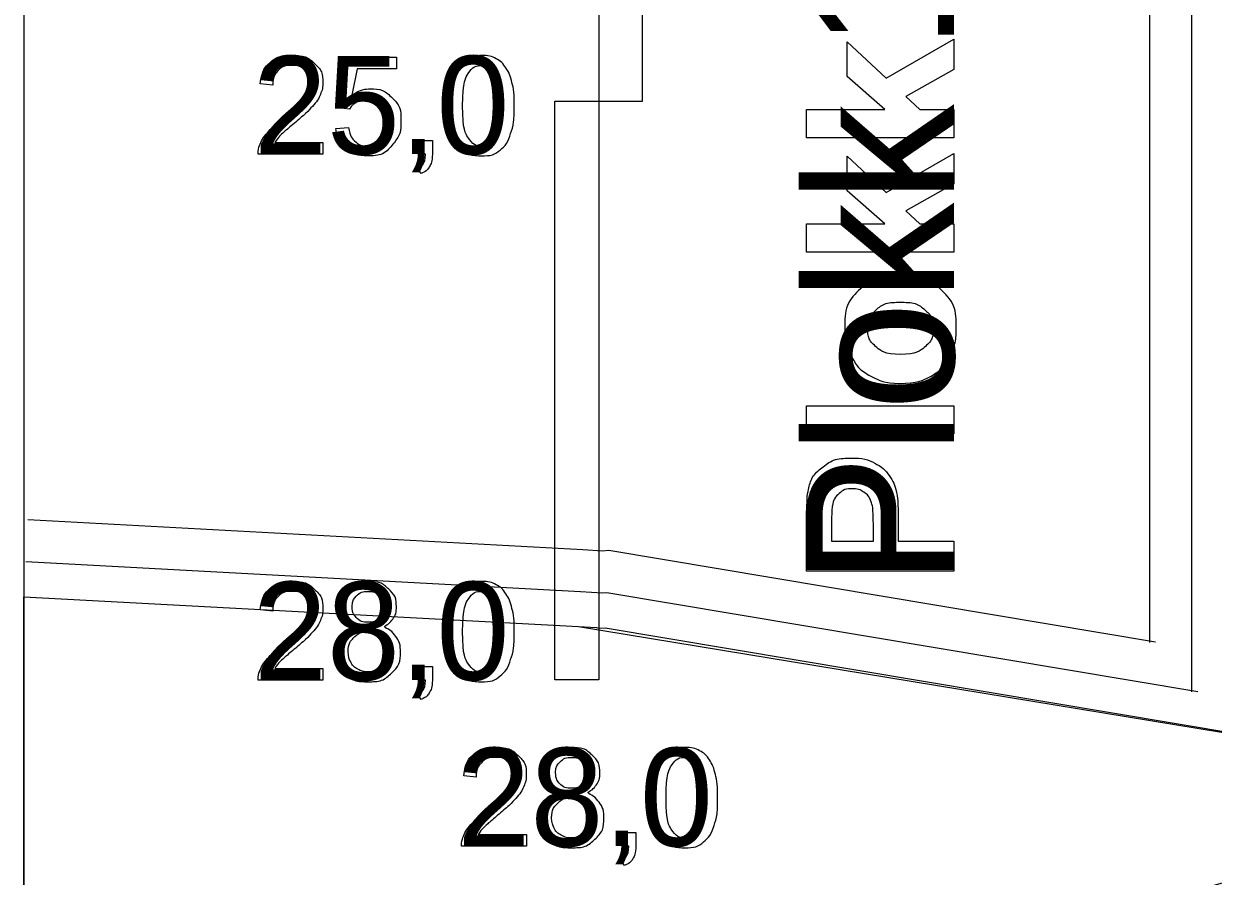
# Model space of a CAD drawing. Extents: x 700746 to 706058, y 6570320 to 6580460.
# Drawn here: x 704540 to 704607.9, y 6575746.9 to 6575795.5 of the extents above; entities that cross this region are included whole.
import ezdxf

# ---------------------------------------------------------------- set-up
doc = ezdxf.new("R2010")
doc.units = 0
for name, color, linetype in [('Default', 7, 'Continuous'), ('GEOLPUNKT', 7, 'Continuous'), ('illumineerimisjooned', 7, 'Continuous'), ('Plokid', 7, 'Continuous'), ('Täide', 7, 'Continuous')]:
    doc.layers.add(name, color=color, linetype=linetype)

msp = doc.modelspace()

# ---------------------------------------------------------------- linework, layer by layer
at = {"layer": 'Default'}
msp.add_lwpolyline([(704540.047, 6575762.815), (704571.683, 6575761.115), (704572.709, 6575761.053), (704572.839, 6575761.016), (704572.847, 6575761.014), (704573.202, 6575761.039), (704627.456, 6575751.954)], dxfattribs=at)
at = {"layer": 'GEOLPUNKT'}
for points in [[(704572.839, 6575817.566), (704572.839, 6575758.071)], [(704558.618, 6575790.624), (704557.973, 6575790.709), (704558.515, 6575793.586), (704561.298, 6575793.586), (704561.298, 6575792.929), (704559.065, 6575792.929), (704558.763, 6575791.426)], [(704554.247, 6575791.99), (704553.538, 6575792.062)], [(704557.849, 6575789.527), (704558.571, 6575789.587)], [(704557.111, 6575788.72), (704557.111, 6575788.059), (704553.41, 6575788.059)], [(704554.366, 6575788.72), (704557.111, 6575788.72)], [(704562.57, 6575788.059), (704562.57, 6575788.84), (704563.351, 6575788.84), (704563.351, 6575788.059)], [(704562.959, 6575788.059), (704562.57, 6575788.059)], [(704562.715, 6575786.949), (704562.523, 6575787.243)], [(704554.247, 6575761.99), (704553.538, 6575762.062)], [(704557.111, 6575758.72), (704557.111, 6575758.059), (704553.41, 6575758.059)], [(704554.366, 6575758.72), (704557.111, 6575758.72)], [(704562.57, 6575758.059), (704562.57, 6575758.84), (704563.351, 6575758.84), (704563.351, 6575758.059)], [(704562.959, 6575758.059), (704562.57, 6575758.059)], [(704562.715, 6575756.949), (704562.523, 6575757.243)], [(704565.852, 6575752.52), (704565.144, 6575752.592)], [(704568.716, 6575749.25), (704568.716, 6575748.589), (704565.016, 6575748.589)], [(704565.971, 6575749.25), (704568.716, 6575749.25)], [(704574.175, 6575748.589), (704574.175, 6575749.37), (704574.956, 6575749.37), (704574.956, 6575748.589)], [(704574.564, 6575748.589), (704574.175, 6575748.589)], [(704574.32, 6575747.479), (704574.128, 6575747.773)]]:
    msp.add_lwpolyline(points, dxfattribs=at)
for points in [[(704575.339, 6575811.071), (704572.839, 6575811.071), (704572.839, 6575791.071), (704575.339, 6575791.071)], [(704570.339, 6575791.071), (704572.839, 6575791.071), (704572.839, 6575758.071), (704570.339, 6575758.071)]]:
    msp.add_lwpolyline(points, close=True, dxfattribs=at)
for points in [[(704553.538, 6575792.062), (704553.611, 6575792.852), (704554.085, 6575793.266), (704554.558, 6575793.68), (704555.357, 6575793.68), (704556.163, 6575793.68), (704556.632, 6575793.233), (704557.102, 6575792.787), (704557.102, 6575792.126), (704557.102, 6575791.79), (704556.965, 6575791.466), (704556.828, 6575791.141), (704556.509, 6575790.783), (704556.19, 6575790.424), (704555.451, 6575789.797), (704554.832, 6575789.278), (704554.656, 6575789.093), (704554.481, 6575788.907), (704554.366, 6575788.72)], [(704564.371, 6575790.82), (704564.371, 6575791.813), (704564.575, 6575792.419), (704564.78, 6575793.026), (704565.182, 6575793.353), (704565.585, 6575793.68), (704566.196, 6575793.68), (704566.646, 6575793.68), (704566.987, 6575793.499), (704567.328, 6575793.317), (704567.548, 6575792.976), (704567.769, 6575792.634), (704567.895, 6575792.143), (704568.021, 6575791.653), (704568.021, 6575790.82), (704568.021, 6575789.836), (704567.818, 6575789.229), (704567.616, 6575788.623), (704567.213, 6575788.294), (704566.81, 6575787.965), (704566.196, 6575787.965), (704565.387, 6575787.965), (704564.925, 6575788.543), (704564.371, 6575789.244), (704564.371, 6575790.82)], [(704553.41, 6575788.059), (704553.403, 6575788.307), (704553.491, 6575788.537), (704553.632, 6575788.915), (704553.944, 6575789.282), (704554.255, 6575789.648), (704554.843, 6575790.129), (704555.754, 6575790.878), (704556.074, 6575791.315), (704556.394, 6575791.752), (704556.394, 6575792.143), (704556.394, 6575792.551), (704556.102, 6575792.832), (704555.81, 6575793.112), (704555.341, 6575793.112), (704554.846, 6575793.112), (704554.548, 6575792.815), (704554.251, 6575792.517), (704554.247, 6575791.99)], [(704565.08, 6575790.82), (704565.08, 6575789.439), (704565.402, 6575788.984), (704565.724, 6575788.528), (704566.196, 6575788.528), (704566.668, 6575788.528), (704566.99, 6575788.986), (704567.312, 6575789.443), (704567.312, 6575790.82), (704567.312, 6575792.203), (704566.991, 6575792.658), (704566.669, 6575793.112), (704566.188, 6575793.112), (704565.716, 6575793.112), (704565.433, 6575792.711), (704565.08, 6575792.199), (704565.08, 6575790.82)], [(704558.763, 6575791.426), (704559.267, 6575791.776), (704559.821, 6575791.776), (704560.554, 6575791.776), (704561.059, 6575791.268), (704561.563, 6575790.759), (704561.563, 6575789.96), (704561.563, 6575789.2), (704561.12, 6575788.645), (704560.581, 6575787.965), (704559.649, 6575787.965), (704558.885, 6575787.965), (704558.401, 6575788.393), (704557.918, 6575788.82), (704557.849, 6575789.527)], [(704558.571, 6575789.587), (704558.651, 6575789.059), (704558.942, 6575788.794), (704559.233, 6575788.528), (704559.648, 6575788.528), (704560.148, 6575788.528), (704560.49, 6575788.903), (704560.833, 6575789.279), (704560.833, 6575789.899), (704560.833, 6575790.489), (704560.504, 6575790.83), (704560.175, 6575791.17), (704559.637, 6575791.17), (704559.303, 6575791.17), (704559.037, 6575791.018), (704558.77, 6575790.866), (704558.618, 6575790.624)], [(704562.523, 6575787.243), (704562.741, 6575787.339), (704562.844, 6575787.525), (704562.947, 6575787.71), (704562.959, 6575788.059)], [(704563.351, 6575788.059), (704563.351, 6575787.626), (704563.199, 6575787.36), (704563.046, 6575787.094), (704562.715, 6575786.949)], [(704553.538, 6575762.062), (704553.611, 6575762.852), (704554.085, 6575763.266), (704554.558, 6575763.68), (704555.357, 6575763.68), (704556.163, 6575763.68), (704556.632, 6575763.233), (704557.102, 6575762.787), (704557.102, 6575762.126), (704557.102, 6575761.79), (704556.965, 6575761.466), (704556.828, 6575761.141), (704556.509, 6575760.783), (704556.19, 6575760.424), (704555.451, 6575759.797), (704554.832, 6575759.278), (704554.656, 6575759.093), (704554.481, 6575758.907), (704554.366, 6575758.72)], [(704558.912, 6575761.098), (704558.482, 6575761.254), (704558.274, 6575761.544), (704558.067, 6575761.834), (704558.067, 6575762.238), (704558.067, 6575762.849), (704558.506, 6575763.264), (704558.944, 6575763.68), (704559.673, 6575763.68), (704560.405, 6575763.68), (704560.852, 6575763.255), (704561.298, 6575762.83), (704561.298, 6575762.219), (704561.298, 6575761.83), (704561.093, 6575761.542), (704560.889, 6575761.254), (704560.472, 6575761.098), (704560.989, 6575760.93), (704561.259, 6575760.555), (704561.529, 6575760.181), (704561.529, 6575759.661), (704561.529, 6575758.943), (704561.021, 6575758.454), (704560.513, 6575757.965), (704559.685, 6575757.965), (704558.856, 6575757.965), (704558.348, 6575758.456), (704557.841, 6575758.947), (704557.841, 6575759.68), (704557.841, 6575760.227), (704558.119, 6575760.596), (704558.398, 6575760.964), (704558.912, 6575761.098)], [(704564.371, 6575760.82), (704564.371, 6575761.813), (704564.575, 6575762.419), (704564.78, 6575763.026), (704565.182, 6575763.353), (704565.585, 6575763.68), (704566.196, 6575763.68), (704566.646, 6575763.68), (704566.987, 6575763.499), (704567.328, 6575763.317), (704567.548, 6575762.976), (704567.769, 6575762.634), (704567.895, 6575762.143), (704568.021, 6575761.653), (704568.021, 6575760.82), (704568.021, 6575759.836), (704567.818, 6575759.229), (704567.616, 6575758.623), (704567.213, 6575758.294), (704566.81, 6575757.965), (704566.196, 6575757.965), (704565.387, 6575757.965), (704564.925, 6575758.543), (704564.371, 6575759.244), (704564.371, 6575760.82)], [(704553.41, 6575758.059), (704553.403, 6575758.307), (704553.491, 6575758.537), (704553.632, 6575758.915), (704553.944, 6575759.282), (704554.255, 6575759.648), (704554.843, 6575760.129), (704555.754, 6575760.878), (704556.074, 6575761.315), (704556.394, 6575761.752), (704556.394, 6575762.143), (704556.394, 6575762.551), (704556.102, 6575762.832), (704555.81, 6575763.112), (704555.341, 6575763.112), (704554.846, 6575763.112), (704554.548, 6575762.815), (704554.251, 6575762.517), (704554.247, 6575761.99)], [(704558.775, 6575762.262), (704558.775, 6575761.866), (704559.029, 6575761.614), (704559.282, 6575761.362), (704559.69, 6575761.362), (704560.087, 6575761.362), (704560.338, 6575761.612), (704560.59, 6575761.862), (704560.59, 6575762.224), (704560.59, 6575762.602), (704560.331, 6575762.859), (704560.072, 6575763.117), (704559.682, 6575763.117), (704559.289, 6575763.117), (704559.032, 6575762.865), (704558.775, 6575762.613), (704558.775, 6575762.262)], [(704565.08, 6575760.82), (704565.08, 6575759.439), (704565.402, 6575758.984), (704565.724, 6575758.528), (704566.196, 6575758.528), (704566.668, 6575758.528), (704566.99, 6575758.986), (704567.312, 6575759.443), (704567.312, 6575760.82), (704567.312, 6575762.203), (704566.991, 6575762.658), (704566.669, 6575763.112), (704566.188, 6575763.112), (704565.716, 6575763.112), (704565.433, 6575762.711), (704565.08, 6575762.199), (704565.08, 6575760.82)], [(704558.549, 6575759.675), (704558.549, 6575759.381), (704558.687, 6575759.105), (704558.825, 6575758.83), (704559.1, 6575758.679), (704559.375, 6575758.528), (704559.69, 6575758.528), (704560.183, 6575758.528), (704560.502, 6575758.846), (704560.82, 6575759.163), (704560.82, 6575759.652), (704560.82, 6575760.149), (704560.492, 6575760.474), (704560.164, 6575760.799), (704559.667, 6575760.799), (704559.182, 6575760.799), (704558.866, 6575760.478), (704558.549, 6575760.157), (704558.549, 6575759.675)], [(704562.523, 6575757.243), (704562.741, 6575757.339), (704562.844, 6575757.525), (704562.947, 6575757.71), (704562.959, 6575758.059)], [(704563.351, 6575758.059), (704563.351, 6575757.626), (704563.199, 6575757.36), (704563.046, 6575757.094), (704562.715, 6575756.949)], [(704565.144, 6575752.592), (704565.216, 6575753.382), (704565.69, 6575753.796), (704566.164, 6575754.21), (704566.962, 6575754.21), (704567.768, 6575754.21), (704568.238, 6575753.763), (704568.708, 6575753.317), (704568.708, 6575752.656), (704568.708, 6575752.32), (704568.57, 6575751.996), (704568.433, 6575751.671), (704568.114, 6575751.312), (704567.796, 6575750.954), (704567.056, 6575750.327), (704566.437, 6575749.808), (704566.262, 6575749.623), (704566.086, 6575749.437), (704565.971, 6575749.25)], [(704570.517, 6575751.628), (704570.087, 6575751.784), (704569.88, 6575752.074), (704569.672, 6575752.364), (704569.672, 6575752.768), (704569.672, 6575753.379), (704570.111, 6575753.794), (704570.55, 6575754.21), (704571.278, 6575754.21), (704572.011, 6575754.21), (704572.457, 6575753.785), (704572.903, 6575753.359), (704572.903, 6575752.749), (704572.903, 6575752.36), (704572.699, 6575752.072), (704572.494, 6575751.784), (704572.077, 6575751.628), (704572.594, 6575751.46), (704572.864, 6575751.085), (704573.134, 6575750.711), (704573.134, 6575750.191), (704573.134, 6575749.473), (704572.626, 6575748.984), (704572.118, 6575748.495), (704571.29, 6575748.495), (704570.462, 6575748.495), (704569.954, 6575748.986), (704569.446, 6575749.477), (704569.446, 6575750.21), (704569.446, 6575750.757), (704569.724, 6575751.125), (704570.003, 6575751.494), (704570.517, 6575751.628)], [(704575.977, 6575751.35), (704575.977, 6575752.343), (704576.181, 6575752.949), (704576.385, 6575753.555), (704576.788, 6575753.883), (704577.19, 6575754.21), (704577.801, 6575754.21), (704578.252, 6575754.21), (704578.593, 6575754.029), (704578.933, 6575753.847), (704579.154, 6575753.506), (704579.374, 6575753.164), (704579.5, 6575752.673), (704579.626, 6575752.183), (704579.626, 6575751.35), (704579.626, 6575750.365), (704579.424, 6575749.759), (704579.221, 6575749.153), (704578.819, 6575748.824), (704578.416, 6575748.495), (704577.801, 6575748.495), (704576.992, 6575748.495), (704576.53, 6575749.073), (704575.977, 6575749.774), (704575.977, 6575751.35)], [(704565.016, 6575748.589), (704565.008, 6575748.837), (704565.096, 6575749.067), (704565.237, 6575749.445), (704565.549, 6575749.812), (704565.861, 6575750.178), (704566.448, 6575750.659), (704567.36, 6575751.408), (704567.679, 6575751.845), (704567.999, 6575752.282), (704567.999, 6575752.673), (704567.999, 6575753.081), (704567.707, 6575753.362), (704567.416, 6575753.642), (704566.947, 6575753.642), (704566.451, 6575753.642), (704566.153, 6575753.344), (704565.856, 6575753.047), (704565.852, 6575752.52)], [(704570.381, 6575752.792), (704570.381, 6575752.396), (704570.634, 6575752.144), (704570.887, 6575751.892), (704571.295, 6575751.892), (704571.692, 6575751.892), (704571.944, 6575752.142), (704572.195, 6575752.392), (704572.195, 6575752.754), (704572.195, 6575753.132), (704571.936, 6575753.389), (704571.677, 6575753.647), (704571.288, 6575753.647), (704570.895, 6575753.647), (704570.638, 6575753.395), (704570.381, 6575753.143), (704570.381, 6575752.792)], [(704576.685, 6575751.35), (704576.685, 6575749.969), (704577.007, 6575749.514), (704577.329, 6575749.058), (704577.801, 6575749.058), (704578.274, 6575749.058), (704578.596, 6575749.516), (704578.917, 6575749.973), (704578.917, 6575751.35), (704578.917, 6575752.733), (704578.596, 6575753.188), (704578.275, 6575753.642), (704577.794, 6575753.642), (704577.321, 6575753.642), (704577.038, 6575753.241), (704576.685, 6575752.729), (704576.685, 6575751.35)], [(704570.155, 6575750.205), (704570.155, 6575749.911), (704570.292, 6575749.635), (704570.43, 6575749.36), (704570.705, 6575749.209), (704570.98, 6575749.058), (704571.296, 6575749.058), (704571.788, 6575749.058), (704572.107, 6575749.375), (704572.425, 6575749.693), (704572.425, 6575750.182), (704572.425, 6575750.679), (704572.097, 6575751.004), (704571.769, 6575751.329), (704571.273, 6575751.329), (704570.788, 6575751.329), (704570.471, 6575751.008), (704570.155, 6575750.687), (704570.155, 6575750.205)], [(704574.128, 6575747.773), (704574.346, 6575747.869), (704574.449, 6575748.055), (704574.552, 6575748.24), (704574.564, 6575748.589)], [(704574.956, 6575748.589), (704574.956, 6575748.156), (704574.804, 6575747.89), (704574.652, 6575747.624), (704574.32, 6575747.479)]]:
    msp.add_open_spline(points, degree=3, dxfattribs=at)
at = {"layer": 'illumineerimisjooned'}
msp.add_line((704606.68, 6575757.395), (704606.68, 6575810.387), dxfattribs=at)
msp.add_lwpolyline([(704540.154, 6575764.813), (704571.797, 6575763.112), (704573.053, 6575763.036), (704573.06, 6575763.034), (704573.298, 6575763.051), (704607.01, 6575757.406)], dxfattribs=at)
at = {"layer": 'Plokid'}
msp.add_line((704604.28, 6575760.196), (704604.28, 6575819.349), dxfattribs=at)
for points in [[(704593.1, 6575788.993), (704584.7, 6575788.993), (704584.7, 6575790.607), (704589.155, 6575790.607), (704587.011, 6575792.486), (704587.011, 6575794.47), (704589.239, 6575792.391), (704593.1, 6575794.618), (704593.1, 6575792.883), (704590.363, 6575791.35), (704591.151, 6575790.607), (704593.1, 6575790.607), (704593.1, 6575788.993)], [(704593.1, 6575782.469), (704584.7, 6575782.469), (704584.7, 6575784.083), (704589.155, 6575784.083), (704587.011, 6575785.962), (704587.011, 6575787.946), (704589.239, 6575785.867), (704593.1, 6575788.094), (704593.1, 6575786.359), (704590.363, 6575784.826), (704591.151, 6575784.083), (704593.1, 6575784.083), (704593.1, 6575782.469)], [(704593.1, 6575772.097), (704584.7, 6575772.097), (704584.7, 6575773.711), (704593.1, 6575773.711), (704593.1, 6575772.097)], [(704540.283, 6575767.209), (704571.933, 6575765.508), (704573.061, 6575765.44), (704573.412, 6575765.465), (704604.61, 6575760.241)], [(704593.1, 6575764.28), (704584.7, 6575764.28), (704584.7, 6575767.001)], [(704586.121, 6575765.976), (704588.509, 6575765.976), (704588.509, 6575766.904)], [(704586.121, 6575766.796), (704586.121, 6575765.976)], [(704589.931, 6575767.082), (704589.931, 6575765.976), (704593.1, 6575765.976), (704593.1, 6575764.28)]]:
    msp.add_lwpolyline(points, dxfattribs=at)
for points in [[(704589.97, 6575774.978), (704589.168, 6575774.978), (704588.417, 6575775.374), (704587.667, 6575775.77), (704587.272, 6575776.496), (704586.877, 6575777.221), (704586.877, 6575778.116), (704586.877, 6575779.499), (704587.773, 6575780.382), (704588.67, 6575781.265), (704590.038, 6575781.265), (704591.419, 6575781.265), (704592.326, 6575780.373), (704593.234, 6575779.481), (704593.234, 6575778.128), (704593.234, 6575777.29), (704592.856, 6575776.53), (704592.478, 6575775.77), (704591.748, 6575775.374), (704591.018, 6575774.978), (704589.97, 6575774.978)], [(704590.056, 6575776.63), (704590.96, 6575776.63), (704591.441, 6575777.06), (704591.922, 6575777.49), (704591.922, 6575778.122), (704591.922, 6575778.752), (704591.441, 6575779.18), (704590.96, 6575779.607), (704590.044, 6575779.607), (704589.151, 6575779.607), (704588.67, 6575779.18), (704588.189, 6575778.752), (704588.189, 6575778.122), (704588.189, 6575777.49), (704588.67, 6575777.06), (704589.151, 6575776.63), (704590.056, 6575776.63)], [(704584.7, 6575767.001), (704584.7, 6575768.548), (704584.826, 6575769.018), (704585.015, 6575769.74), (704585.648, 6575770.227), (704586.281, 6575770.714), (704587.284, 6575770.714), (704588.057, 6575770.714), (704588.584, 6575770.434), (704589.111, 6575770.153), (704589.412, 6575769.72), (704589.713, 6575769.288), (704589.81, 6575768.841), (704589.931, 6575768.234), (704589.931, 6575767.082)], [(704588.509, 6575766.904), (704588.509, 6575767.907), (704588.377, 6575768.245), (704588.245, 6575768.583), (704587.964, 6575768.774), (704587.683, 6575768.966), (704587.31, 6575768.966), (704586.85, 6575768.966), (704586.552, 6575768.697), (704586.253, 6575768.428), (704586.179, 6575768.015), (704586.121, 6575767.712), (704586.121, 6575766.796)]]:
    msp.add_open_spline(points, degree=3, dxfattribs=at)
at = {"layer": 'Täide'}
msp.add_line((704540.047, 6575799.387), (704540.047, 6575762.815), dxfattribs=at)
for points in [[(704540.047, 6575903.871), (704540.047, 6575731.871), (704540.047, 6575723.871)], [(704540.047, 6575762.815), (704571.683, 6575761.115), (704572.709, 6575761.053), (704572.839, 6575761.016), (704573.202, 6575761.039), (704627.456, 6575751.954)]]:
    msp.add_lwpolyline(points, dxfattribs=at)
msp.add_lwpolyline([(704540.047, 6575762.815), (704571.683, 6575761.115), (704627.456, 6575751.954), (704588.879, 6575740.872), (704540.047, 6575739.6), (704540.047, 6575762.815)], close=True, dxfattribs=at)

# ---------------------------------------------------------------- texts
at = {"layer": 'GEOLPUNKT'}
for s, p in [('25,0', (704553.175, 6575788.059)), ('28,0', (704553.175, 6575758.059)), ('28,0', (704564.781, 6575748.589))]:
    msp.add_text(s, height=5.6, dxfattribs=at).set_placement(p)
at = {"layer": 'Plokid'}
msp.add_text('Plokk 12 aR', height=8.4, rotation=90, dxfattribs=at).set_placement((704593.1, 6575763.422))

doc.saveas('drawing.dxf')
